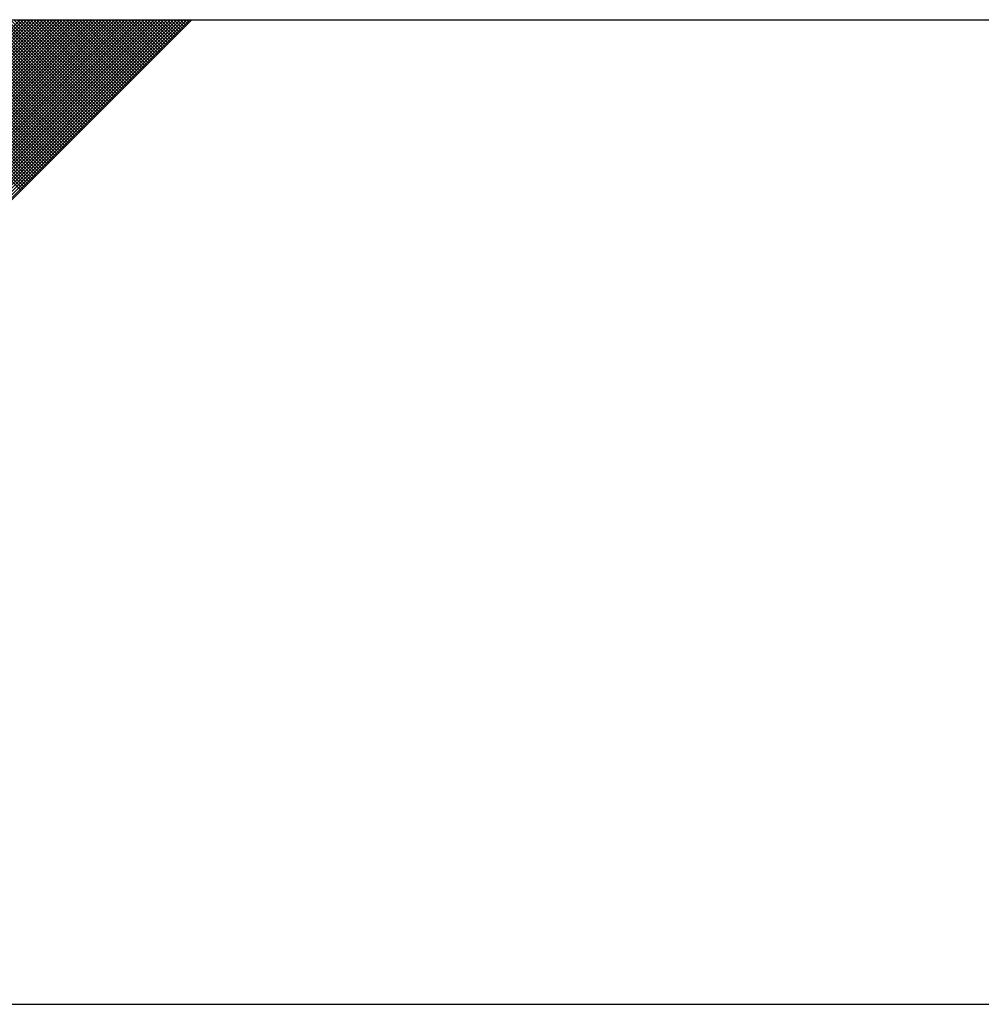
# Model space of a CAD drawing. Header units: millimetres. Extents: x 10 to 1250, y -62 to 528.
# Tile 511 of 656: x 599.794 to 600.37, y 471.126 to 471.715. Entities that reach past the tile are written whole.
import ezdxf

# ---------------------------------------------------------------- set-up
doc = ezdxf.new("R2010")
doc.units = ezdxf.units.MM
doc.header["$LTSCALE"] = 0.05
doc.layers.add('ConPlaCom_Detalhe_Solda', color=2, linetype='Continuous')

# ---------------------------------------------------------------- blocks, each defined once
blk = doc.blocks.new('*X4145')
at = {"color": 0}
for p, q in [((88884.1, 5317.33), (89249.24, 5682.47)), ((88884.76, 5316.67), (89250.56, 5682.47)), ((88885.42, 5316.01), (89251.89, 5682.47)), ((88886.09, 5315.35), (89253.21, 5682.47)), ((88886.75, 5314.68), (89254.54, 5682.47)), ((88887.41, 5314.02), (89255.87, 5682.47)), ((88888.08, 5313.36), (89257.19, 5682.47)), ((88888.74, 5312.69), (89258.52, 5682.47)), ((88889.4, 5312.03), (89259.84, 5682.47)), ((88890.06, 5311.37), (89261.17, 5682.47)), ((88890.73, 5310.71), (89262.49, 5682.47)), ((88891.39, 5310.04), (89263.82, 5682.47)), ((88892.05, 5309.38), (89265.15, 5682.47)), ((88892.72, 5308.72), (89266.47, 5682.47)), ((88893.38, 5308.05), (89267.8, 5682.47)), ((88894.04, 5307.39), (89269.12, 5682.47)), ((88894.7, 5306.73), (89270.45, 5682.47)), ((88895.37, 5306.07), (89271.78, 5682.47)), ((88896.03, 5305.4), (89273.1, 5682.47)), ((88896.69, 5304.74), (89274.43, 5682.47)), ((88897.36, 5304.08), (89275.75, 5682.47)), ((88898.02, 5303.41), (89277.08, 5682.47)), ((88898.68, 5302.75), (89278.4, 5682.47)), ((88899.35, 5302.09), (89279.73, 5682.47)), ((88900.01, 5301.42), (89281.06, 5682.47)), ((88900.67, 5300.76), (89282.38, 5682.47)), ((88901.33, 5300.1), (89283.71, 5682.47)), ((88902, 5299.44), (89285.03, 5682.47)), ((88902.66, 5298.77), (89286.36, 5682.47)), ((88903.32, 5298.11), (89287.69, 5682.47)), ((88903.99, 5297.45), (89289.01, 5682.47)), ((88904.65, 5296.78), (89290.34, 5682.47)), ((88905.31, 5296.12), (89291.66, 5682.47)), ((88905.97, 5295.46), (89292.99, 5682.47)), ((88906.64, 5294.8), (89294.31, 5682.47)), ((88907.3, 5294.13), (89295.64, 5682.47)), ((88907.96, 5293.47), (89296.97, 5682.47)), ((88908.63, 5292.81), (89298.29, 5682.47)), ((88909.29, 5292.14), (89299.62, 5682.47)), ((88909.95, 5291.48), (89300.94, 5682.47)), ((88910.61, 5290.82), (89302.27, 5682.47)), ((88911.28, 5290.16), (89303.6, 5682.47)), ((88911.94, 5289.49), (89304.92, 5682.47)), ((88912.6, 5288.83), (89306.25, 5682.47)), ((88913.27, 5288.17), (89307.57, 5682.47)), ((88913.93, 5287.5), (89308.9, 5682.47)), ((88914.59, 5286.84), (89310.22, 5682.47)), ((88915.25, 5286.18), (89311.55, 5682.47)), ((88915.92, 5285.51), (89312.88, 5682.47)), ((88916.58, 5284.85), (89314.2, 5682.47)), ((88917.24, 5284.19), (89315.53, 5682.47)), ((88917.91, 5283.53), (89316.85, 5682.47)), ((88918.57, 5282.86), (89318.18, 5682.47)), ((89249.64, 5613.15), (89180.32, 5682.47)), ((89250.3, 5613.82), (89181.65, 5682.47)), ((89250.97, 5614.48), (89182.97, 5682.47)), ((89251.63, 5615.14), (89184.3, 5682.47)), ((89252.29, 5615.81), (89185.62, 5682.47)), ((89252.95, 5616.47), (89186.95, 5682.47)), ((89253.62, 5617.13), (89188.28, 5682.47)), ((89254.28, 5617.79), (89189.6, 5682.47)), ((89254.94, 5618.46), (89190.93, 5682.47)), ((89255.61, 5619.12), (89192.25, 5682.47)), ((89256.27, 5619.78), (89193.58, 5682.47)), ((89256.93, 5620.45), (89194.9, 5682.47)), ((89257.6, 5621.11), (89196.23, 5682.47)), ((89258.26, 5621.77), (89197.56, 5682.47)), ((89258.92, 5622.43), (89198.88, 5682.47)), ((89259.58, 5623.1), (89200.21, 5682.47)), ((89260.25, 5623.76), (89201.53, 5682.47)), ((89260.91, 5624.42), (89202.86, 5682.47)), ((89261.57, 5625.09), (89204.19, 5682.47)), ((89262.24, 5625.75), (89205.51, 5682.47)), ((89262.9, 5626.41), (89206.84, 5682.47)), ((89263.56, 5627.08), (89208.16, 5682.47)), ((89264.22, 5627.74), (89209.49, 5682.47)), ((89264.89, 5628.4), (89210.81, 5682.47)), ((89265.55, 5629.06), (89212.14, 5682.47)), ((89266.21, 5629.73), (89213.47, 5682.47)), ((89266.88, 5630.39), (89214.79, 5682.47)), ((89267.54, 5631.05), (89216.12, 5682.47)), ((89268.2, 5631.72), (89217.44, 5682.47)), ((89268.86, 5632.38), (89218.77, 5682.47)), ((89269.53, 5633.04), (89220.1, 5682.47)), ((89270.19, 5633.7), (89221.42, 5682.47)), ((89270.85, 5634.37), (89222.75, 5682.47)), ((89271.52, 5635.03), (89224.07, 5682.47)), ((89272.18, 5635.69), (89225.4, 5682.47)), ((89272.84, 5636.36), (89226.72, 5682.47)), ((89273.5, 5637.02), (89228.05, 5682.47)), ((89274.17, 5637.68), (89229.38, 5682.47)), ((89274.83, 5638.34), (89230.7, 5682.47)), ((89275.49, 5639.01), (89232.03, 5682.47)), ((89276.16, 5639.67), (89233.35, 5682.47)), ((89276.82, 5640.33), (89234.68, 5682.47)), ((89277.48, 5641), (89236.01, 5682.47)), ((89278.15, 5641.66), (89237.33, 5682.47)), ((89278.81, 5642.32), (89238.66, 5682.47)), ((89279.47, 5642.99), (89239.98, 5682.47)), ((89280.13, 5643.65), (89241.31, 5682.47)), ((89280.8, 5644.31), (89242.63, 5682.47)), ((89281.46, 5644.97), (89243.96, 5682.47)), ((89282.12, 5645.64), (89245.29, 5682.47)), ((89282.79, 5646.3), (89246.61, 5682.47)), ((89283.45, 5646.96), (89247.94, 5682.47)), ((89284.11, 5647.63), (89249.26, 5682.47)), ((89284.77, 5648.29), (89250.59, 5682.47)), ((89285.44, 5648.95), (89251.92, 5682.47)), ((89286.1, 5649.61), (89253.24, 5682.47)), ((89286.76, 5650.28), (89254.57, 5682.47)), ((89287.43, 5650.94), (89255.89, 5682.47)), ((89288.09, 5651.6), (89257.22, 5682.47)), ((89288.75, 5652.27), (89258.54, 5682.47)), ((89289.41, 5652.93), (89259.87, 5682.47)), ((89290.08, 5653.59), (89261.2, 5682.47)), ((89290.74, 5654.25), (89262.52, 5682.47)), ((89291.4, 5654.92), (89263.85, 5682.47)), ((89292.07, 5655.58), (89265.17, 5682.47)), ((89292.73, 5656.24), (89266.5, 5682.47)), ((89293.39, 5656.91), (89267.83, 5682.47)), ((89294.06, 5657.57), (89269.15, 5682.47)), ((89294.72, 5658.23), (89270.48, 5682.47)), ((89295.38, 5658.89), (89271.8, 5682.47)), ((89296.04, 5659.56), (89273.13, 5682.47)), ((89296.71, 5660.22), (89274.45, 5682.47)), ((89297.37, 5660.88), (89275.78, 5682.47)), ((89298.03, 5661.55), (89277.11, 5682.47)), ((89298.7, 5662.21), (89278.43, 5682.47)), ((89299.36, 5662.87), (89279.76, 5682.47)), ((89300.02, 5663.54), (89281.08, 5682.47)), ((89300.68, 5664.2), (89282.41, 5682.47)), ((89301.35, 5664.86), (89283.74, 5682.47)), ((89302.01, 5665.52), (89285.06, 5682.47)), ((89302.67, 5666.19), (89286.39, 5682.47)), ((89303.34, 5666.85), (89287.71, 5682.47)), ((89304, 5667.51), (89289.04, 5682.47)), ((89304.66, 5668.18), (89290.36, 5682.47)), ((89305.32, 5668.84), (89291.69, 5682.47)), ((89305.99, 5669.5), (89293.02, 5682.47)), ((89306.65, 5670.16), (89294.34, 5682.47)), ((89307.31, 5670.83), (89295.67, 5682.47)), ((89307.98, 5671.49), (89296.99, 5682.47)), ((89308.64, 5672.15), (89298.32, 5682.47)), ((89309.3, 5672.82), (89299.65, 5682.47)), ((89309.97, 5673.48), (89300.97, 5682.47)), ((89310.63, 5674.14), (89302.3, 5682.47)), ((89311.29, 5674.8), (89303.62, 5682.47)), ((89311.95, 5675.47), (89304.95, 5682.47)), ((89312.62, 5676.13), (89306.27, 5682.47)), ((89313.28, 5676.79), (89307.6, 5682.47)), ((89313.94, 5677.46), (89308.93, 5682.47)), ((89314.61, 5678.12), (89310.25, 5682.47)), ((89315.27, 5678.78), (89311.58, 5682.47)), ((89315.93, 5679.45), (89312.9, 5682.47)), ((89316.59, 5680.11), (89314.23, 5682.47)), ((89317.26, 5680.77), (89315.55, 5682.47)), ((89317.92, 5681.43), (89316.88, 5682.47)), ((89318.58, 5682.1), (89318.21, 5682.47))]:
    blk.add_line(p, q, dxfattribs=at)

msp = doc.modelspace()

# ---------------------------------------------------------------- linework, layer by layer
at = {"layer": 'ConPlaCom_Detalhe_Solda', "color": 2}
for p, q in [((597.03781, 471.71546), (601.54309, 471.71546)), ((597.03793, 471.12581), (601.54321, 471.12581))]:
    msp.add_line(p, q, dxfattribs=at)
at = {"layer": 'ConPlaCom_Detalhe_Solda', "color": 1}
msp.add_line((599.30736, 471.12581), (599.89701, 471.71546), dxfattribs=at)

# ---------------------------------------------------------------- block references
at = {"layer": 'ConPlaCom_Detalhe_Solda', "color": 1, "xscale": 0.001474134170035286, "yscale": 0.001474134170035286, "zscale": 0.001474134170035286}
msp.add_blockref('*X4145', (468.22888, 463.33873), dxfattribs=at)

doc.saveas('drawing.dxf')
